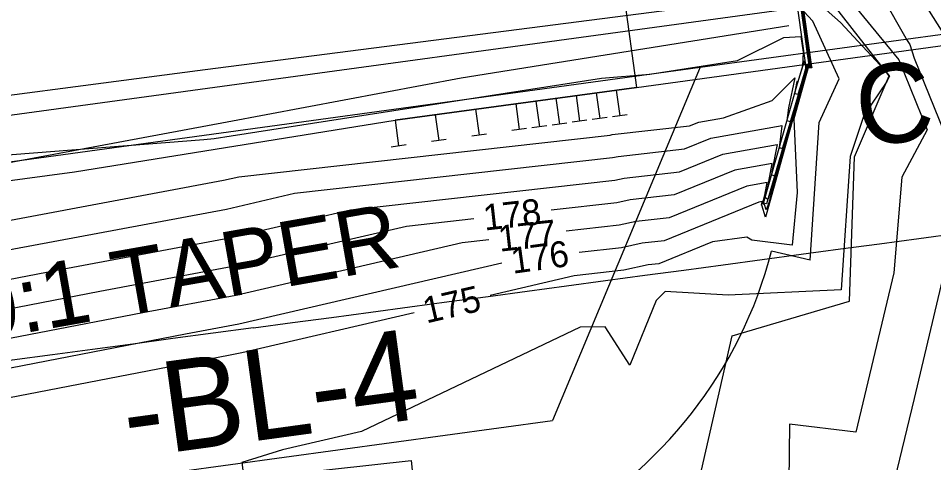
# Model space of a CAD drawing. Extents: x 2086416 to 2115205, y 575507 to 632762.
# Drawn here: x 2111995.5 to 2112066, y 581677.4 to 581711.6 of the extents above; entities that cross this region are included whole.
import ezdxf

# ---------------------------------------------------------------- set-up
doc = ezdxf.new("R2010")
doc.units = 0
for name, color, linetype in [('Default', 7, 'Continuous'), ('DTM Contours Major', 7, 'Continuous'), ('DTM Contours Major Text', 7, 'Continuous'), ('DTM Contours Minor', 7, 'Continuous'), ('DTM Contours Minor Text', 7, 'Continuous'), ('Exist Guardrail', 7, 'Continuous'), ('Exist Hydro Stream or Body of Water', 7, 'Continuous'), ('Exist Right of Way Line', 7, 'Continuous'), ('Exist Roads EOP', 7, 'Continuous'), ('Exist Structure Major Bridge WW', 7, 'Continuous'), ('Prop Roadway Bridge', 7, 'Continuous'), ('Prop SS Cut Line', 7, 'Continuous'), ('Prop SS Cut Text', 7, 'Continuous'), ('Prop SS Fill Line', 7, 'Continuous')]:
    doc.layers.add(name, color=color, linetype=linetype)

msp = doc.modelspace()

# ---------------------------------------------------------------- linework, layer by layer
at = {"layer": 'Default'}
for p, q in [((2112048.04, 581707.887), (2112618.339, 581785.483)), ((2111433.036, 581627.53), (2112315.004, 581747.89)), ((2111508.232, 581633.802), (2112048.04, 581707.887)), ((2112048.04, 581707.887), (2112036.656, 581680.665)), ((2112043.126, 581706.33), (2112024.549, 581703.794)), ((2112024.549, 581703.794), (2112043.126, 581706.33)), ((2112041.578, 581706.118), (2112041.849, 581704.137)), ((2112036.934, 581705.485), (2112037.204, 581703.503)), ((2112038.482, 581705.696), (2112038.752, 581703.714)), ((2112040.03, 581705.907), (2112040.301, 581703.925)), ((2112030.741, 581704.639), (2112031.012, 581702.658)), ((2112033.838, 581705.062), (2112034.108, 581703.08)), ((2112035.386, 581705.273), (2112035.656, 581703.292)), ((2112027.645, 581704.217), (2112027.915, 581702.235)), ((2112040.868, 581704.003), (2112039.733, 581703.848)), ((2112042.416, 581704.214), (2112041.281, 581704.059)), ((2111999.857, 581699.836), (2112024.549, 581703.794)), ((2111999.857, 581699.836), (2112024.549, 581703.794)), ((2112024.549, 581703.794), (2112024.819, 581701.813)), ((2112036.224, 581703.369), (2112035.089, 581703.214)), ((2112037.772, 581703.58), (2112036.637, 581703.425)), ((2112039.32, 581703.792), (2112038.185, 581703.637)), ((2112031.579, 581702.735), (2112030.444, 581702.58)), ((2112034.675, 581703.158), (2112033.541, 581703.003)), ((2112025.387, 581701.89), (2112024.252, 581701.735)), ((2112028.483, 581702.313), (2112027.348, 581702.158)), ((2111629.262, 581649.262), (2111999.857, 581699.836)), ((2111629.262, 581649.262), (2111999.857, 581699.836)), ((2112003.613, 581676.155), (2112036.656, 581680.665))]:
    msp.add_line(p, q, dxfattribs=at)
at = {"layer": 'DTM Contours Major'}
for points in [[(2111984.298, 581691.845), (2111991.51, 581693.189), (2111995.196, 581693.902), (2112011.564, 581696.953), (2112016.807, 581698.169), (2112041.287, 581700.92), (2112041.717, 581701.015), (2112046.837, 581701.591), (2112048.852, 581702.413), (2112054.344, 581703.379), (2112054.34, 581703.36), (2112054.13, 581701.681), (2112054.225, 581701.662), (2112054.385, 581701.619), (2112055.986, 581706.942), (2112056.231, 581707.78), (2112056.23, 581707.966), (2112056.399, 581707.991), (2112056.489, 581708.003), (2112056.386, 581708.74), (2112056.033, 581711.197), (2112053.695, 581727.852)], [(2112055.55, 581715.417), (2112056.626, 581707.916), (2112056.636, 581707.844), (2112056.36, 581707.808), (2112056.351, 581707.807), (2112056.351, 581707.797), (2112056.339, 581707.754), (2112056.177, 581707.217), (2112055.256, 581703.9), (2112055.522, 581698.241), (2112055.12, 581694.178), (2112052.031, 581694.55), (2112051.639, 581694.792), (2112049.002, 581694.435), (2112044.866, 581692.749), (2112044.035, 581692.655), (2112042.156, 581692.238), (2112038.334, 581691.809), (2112031.868, 581690.309)], [(2112026.023, 581688.953), (2112012.753, 581685.875), (2112011.716, 581685.682), (2111992.434, 581681.952), (2111992.082, 581681.886), (2111986.82, 581680.867), (2111963.214, 581673.217), (2111949.058, 581671.621), (2111934.769, 581668.82), (2111928.469, 581668.068)]]:
    msp.add_lwpolyline(points, dxfattribs=at)
at = {"layer": 'DTM Contours Minor'}
for points in [[(2112066.275, 581795.739), (2112047.998, 581793.548), (2112061.063, 581775.542), (2112061.722, 581774.652), (2112054.081, 581764.549), (2112060.152, 581764.507), (2112053.463, 581749.403), (2112053.368, 581746.704), (2112053.198, 581742.712), (2112053.575, 581738.546), (2112056.358, 581729.732), (2112057.466, 581723.036), (2112058.244, 581720.01), (2112063.976, 581709.948), (2112064.076, 581709.792), (2112064.176, 581709.631), (2112064.52, 581708.577), (2112068.431, 581698.956)], [(2111990.762, 581700.834), (2112009.812, 581702.302), (2112010.616, 581702.39), (2112011.916, 581702.592), (2112040.43, 581707.044), (2112044.171, 581707.337), (2112050.916, 581708.394), (2112054.472, 581710.169), (2112055.792, 581710.243), (2112055.98, 581709.041), (2112055.932, 581707.962), (2112055.556, 581706.75), (2112055.49, 581706.773), (2112055.355, 581706.125), (2112055.321, 581705.857), (2112055.574, 581705.806), (2112055.599, 581705.799), (2112055.845, 581706.617), (2112056.183, 581707.773), (2112056.181, 581708.03), (2112056.415, 581708.064), (2112056.431, 581708.066), (2112056.29, 581709.069), (2112056.227, 581709.51), (2112052.323, 581737.313)], [(2111991.892, 581695.546), (2112011.326, 581699.169), (2112012.501, 581699.441), (2112041.113, 581702.656), (2112041.253, 581702.687), (2112047.231, 581703.36), (2112047.925, 581703.642), (2112049.831, 581703.978), (2112053.589, 581705.328), (2112055.327, 581707.052), (2112054.849, 581704.752), (2112054.726, 581703.769), (2112054.899, 581703.734), (2112054.992, 581703.709), (2112055.915, 581706.779), (2112056.207, 581707.776), (2112056.206, 581707.998), (2112056.407, 581708.028), (2112056.46, 581708.035), (2112056.338, 581708.904), (2112056.13, 581710.354), (2112052.704, 581734.754)], [(2112053.149, 581732.983), (2112053.637, 581729.605), (2112055.192, 581724.68), (2112055.536, 581722.602), (2112056.71, 581718.039), (2112059.448, 581713.234), (2112063.337, 581708.445), (2112065.522, 581703.069), (2112063.58, 581699.407), (2112062.948, 581692.044), (2112060.031, 581679.765), (2112054.922, 581680.384), (2112054.842, 581673.735)], [(2112061.214, 581719.459), (2112062.599, 581717.028), (2112064.756, 581713.686), (2112066.895, 581710.238), (2112070.142, 581700.284), (2112072.84, 581697.236), (2112070.631, 581692.11), (2112066.05, 581673.082), (2112062.824, 581653.079), (2112059.859, 581649.8), (2112053.487, 581643.439), (2112049.372, 581635.991)], [(2112055.647, 581714.573), (2112056.578, 581708.081), (2112056.607, 581707.876), (2112056.368, 581707.845), (2112056.327, 581707.839), (2112056.327, 581707.794), (2112056.268, 581707.591), (2112055.517, 581705.094), (2112053.129, 581696.499), (2112053.065, 581696.332), (2112052.785, 581697.26), (2112052.761, 581697.267), (2112052.79, 581697.378), (2112052.82, 581697.539), (2112052.561, 581697.493), (2112045.26, 581694.517), (2112043.571, 581694.327), (2112041.982, 581693.975), (2112038.714, 581693.607)], [(2112055.766, 581714.082), (2112058.851, 581711.313), (2112062.228, 581707.68), (2112062.594, 581707.229), (2112062.613, 581707.181), (2112062.404, 581706.786), (2112060.651, 581704.163), (2112059.583, 581701.005), (2112058.895, 581690.725), (2112050.192, 581690.329), (2112045.353, 581690.6), (2112044.663, 581689.915), (2112042.619, 581684.927), (2112040.712, 581687.894), (2112038.806, 581687.86), (2112021.96, 581679.815), (2112015.877, 581678.423), (2112012.746, 581677.439), (2112014.008, 581667.673)], [(2112055.743, 581713.729), (2112056.53, 581708.246), (2112056.577, 581707.908), (2112056.376, 581707.881), (2112056.303, 581707.871), (2112056.303, 581707.79), (2112056.198, 581707.429), (2112054.857, 581702.972), (2112053.319, 581697.435), (2112053.11, 581696.897), (2112052.985, 581697.312), (2112052.844, 581697.356), (2112053.015, 581698.027), (2112053.201, 581698.999), (2112051.634, 581698.723), (2112045.654, 581696.286), (2112043.108, 581695.999), (2112041.808, 581695.711), (2112037.733, 581695.253)], [(2112055.84, 581712.885), (2112056.482, 581708.41), (2112056.548, 581707.939), (2112056.383, 581707.918), (2112056.278, 581707.902), (2112056.279, 581707.787), (2112056.127, 581707.266), (2112054.198, 581700.85), (2112053.509, 581698.372), (2112053.247, 581697.697), (2112053.08, 581697.813), (2112053.025, 581697.829), (2112053.24, 581698.675), (2112053.582, 581700.459), (2112050.707, 581699.953), (2112046.048, 581698.054), (2112042.644, 581697.671), (2112041.635, 581697.447), (2112036.575, 581696.879)], [(2111991.695, 581690.941), (2111998.5, 581692.258), (2112011.801, 581694.737), (2112021.112, 581696.897), (2112041.461, 581699.184), (2112042.18, 581699.343), (2112046.443, 581699.823), (2112049.779, 581701.183), (2112053.963, 581701.919), (2112053.568, 581699.859), (2112053.535, 581699.594), (2112053.55, 581699.591), (2112053.778, 581699.528), (2112056.056, 581707.104), (2112056.255, 581707.783), (2112056.254, 581707.934), (2112056.391, 581707.954), (2112056.519, 581707.971), (2112056.434, 581708.575), (2112055.937, 581712.041)], [(2112030.613, 581696.209), (2112025.418, 581695.625), (2112012.039, 581692.522), (2112001.804, 581690.614), (2111991.88, 581688.694), (2111977.034, 581685.929), (2111962.384, 581683.089), (2111953.41, 581681.8), (2111943.323, 581680.884), (2111929.541, 581678.906), (2111913.528, 581677.464), (2111903.25, 581675.52), (2111889.806, 581672.881), (2111877.316, 581670.523), (2111860.034, 581667.107), (2111854.988, 581666.736), (2111846.387, 581665.969), (2111835.52, 581665.169), (2111833.308, 581664.976)], [(2112067.493, 581694.94), (2112064.508, 581682.376), (2112062.079, 581672.285), (2112061.125, 581666.368), (2112052.958, 581657.34)], [(2112031.77, 581694.583), (2112029.723, 581694.353), (2112012.277, 581690.306), (2112005.108, 581688.97), (2111992.065, 581686.447), (2111982.05, 581684.581), (2111962.556, 581680.803), (2111956.918, 581679.993), (2111943.511, 581678.776), (2111934.936, 581677.545), (2111913.684, 581675.631), (2111907.387, 581674.44), (2111889.3, 581670.89), (2111883.084, 581669.717), (2111859.348, 581665.025), (2111858.204, 581664.941), (2111846.445, 581663.892), (2111842.366, 581663.592), (2111834.55, 581662.912)], [(2112032.777, 581692.79), (2112012.515, 581688.091), (2112008.412, 581687.326), (2111992.25, 581684.199), (2111987.066, 581683.234), (2111962.727, 581678.516), (2111960.427, 581678.186), (2111943.699, 581676.668), (2111940.33, 581676.184), (2111913.84, 581673.799), (2111911.524, 581673.361), (2111889.182, 581668.975), (2111888.938, 581668.847), (2111888.637, 581668.761), (2111861.618, 581658.138), (2111851.186, 581658.87), (2111839.99, 581657.556), (2111837.196, 581658.342)]]:
    msp.add_lwpolyline(points, dxfattribs=at)
at = {"layer": 'Exist Guardrail'}
msp.add_lwpolyline([(2112054.856, 581711.069), (2112029.646, 581707.045), (2112011.617, 581703.659), (2111962.454, 581694.474), (2111912.649, 581687.28), (2111863.136, 581680.434), (2111788.924, 581671.299), (2111764.18, 581666.791), (2111714.584, 581659.947), (2111683.609, 581655.725), (2111671.135, 581654.366), (2111664.873, 581653.791), (2111615.307, 581649.71), (2111590.13, 581647.036), (2111571.455, 581645.262)], dxfattribs=at)
at = {"layer": 'Exist Hydro Stream or Body of Water'}
for points in [[(2112059.937, 581700.976), (2112062.587, 581707.218), (2112055.437, 581716.404), (2112054.668, 581722.407), (2112052.263, 581739.202), (2112051.842, 581739.053), (2112049.8, 581742.562), (2112050.106, 581752.765), (2112039.24, 581754.189), (2112006.974, 581748.916), (2112002.418, 581748.716), (2111999.873, 581752.286), (2111991.633, 581772.37), (2111979.181, 581775.683), (2111967.531, 581787.222), (2111962.273, 581798.517)], [(2112027.134, 581638.705), (2112023.352, 581643.174), (2112018.585, 581667.169), (2112016.709, 581676.59), (2112025.793, 581677.585), (2112026.823, 581667.588), (2112026.823, 581663.088), (2112029.788, 581659.934), (2112034.677, 581659.86), (2112042.816, 581668.45), (2112047.948, 581675.945), (2112050.493, 581687.19), (2112059.539, 581689.871), (2112059.937, 581700.976)]]:
    msp.add_lwpolyline(points, dxfattribs=at)
at = {"layer": 'Exist Right of Way Line'}
for centre, radius, start, end in [((2100483.795, 667614.96), 86697.248, 277.64238767, 277.77100557), ((2119136.647, 528602.897), 53560.666, 97.6423877, 97.8562149)]:
    msp.add_arc(centre, radius, start, end, dxfattribs=at)
at = {"layer": 'Exist Roads EOP'}
msp.add_lwpolyline([(2111568.946, 581657.382), (2111570.384, 581647.665), (2111616.941, 581653.786), (2111666.479, 581660.703), (2111715.395, 581667.634), (2111764.576, 581674.503), (2111813.386, 581681.192), (2111862.599, 581687.866), (2111911.635, 581694.622), (2111960.562, 581701.229), (2112009.92, 581707.698), (2112055.279, 581713.547), (2112053.866, 581723.651)], dxfattribs=at)
at = {"layer": 'Exist Structure Major Bridge WW'}
for points in [[(2112056.418, 581708.08), (2112056.17, 581708.045), (2112051.846, 581738.814), (2112052.094, 581738.849), (2112056.418, 581708.08)], [(2112056.087, 581708.375), (2112056.172, 581707.771), (2112055.819, 581706.558), (2112053.663, 581699.131), (2112053.147, 581697.353), (2112052.907, 581697.423), (2112053.423, 581699.201), (2112055.544, 581706.638), (2112056.087, 581708.375)]]:
    msp.add_lwpolyline(points, dxfattribs=at)
at = {"layer": 'Prop Roadway Bridge'}
for p, q in [((2112038.957, 581736.88), (2112043.126, 581706.33)), ((2112043.126, 581706.33), (2112122.392, 581717.147))]:
    msp.add_line(p, q, dxfattribs=at)
at = {"layer": 'Prop SS Cut Line'}
for p, q in [((2112056.714, 581711.417), (2112056.028, 581712.178)), ((2112058.744, 581706.992), (2112056.714, 581711.417)), ((2112057.213, 581703.611), (2112058.744, 581706.992)), ((2112056.509, 581693.023), (2112057.213, 581703.611)), ((2112056.509, 581693.023), (2112053.538, 581693.714))]:
    msp.add_line(p, q, dxfattribs=at)
at = {"layer": 'Prop SS Fill Line'}
msp.add_arc((2112020.665, 581702.151), 33.938, 298.15314, 345.60625, dxfattribs=at)

# ---------------------------------------------------------------- texts
at = {"layer": 'Default'}
for s, height, rotation, p in [('50:1 TAPER', 5, 9.99628, (2111988.558, 581686.087)), ('-BL-4', 7, 7.77101, (2112004.006, 581677.753))]:
    msp.add_text(s, height=height, rotation=rotation, dxfattribs=at).set_placement(p)
at = {"layer": 'DTM Contours Major Text'}
msp.add_text('175', height=2, rotation=13.0591, dxfattribs=at).set_placement((2112026.954, 581688.142))
at = {"layer": 'DTM Contours Minor Text'}
for s, rotation, p in [('178', 6.41119, (2112031.445, 581695.296)), ('177', 6.41119, (2112032.602, 581693.67)), ('176', 7.83402, (2112033.615, 581691.971))]:
    msp.add_text(s, height=2, rotation=rotation, dxfattribs=at).set_placement(p)
at = {"layer": 'Prop SS Cut Text'}
msp.add_text('C', height=6.104, rotation=7.77101, dxfattribs=at).set_placement((2112060.445, 581701.689))

doc.saveas('drawing.dxf')
